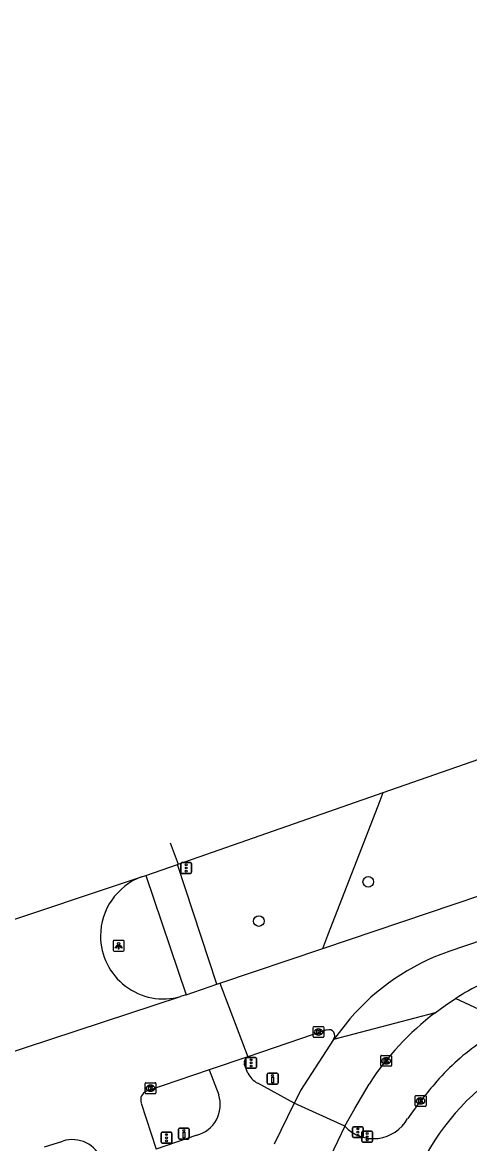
# Model space of a CAD drawing. Extents: x 162082 to 163393, y 388091 to 388632.
# Drawn here: x 162200.4 to 162241.5, y 388494.5 to 388597.8 of the extents above; entities that cross this region are included whole.
import ezdxf

# ---------------------------------------------------------------- set-up
doc = ezdxf.new("R2010")
doc.units = 0
for name, color, linetype in [('IMGEO_Berm_groen', 7, 'Continuous'), ('IMGEO_Boom', 7, 'Continuous'), ('IMGEO_Drukknoppaal', 7, 'Continuous'), ('IMGEO_Fietspad_gesloten', 7, 'Continuous'), ('IMGEO_Fietspad_open', 7, 'Continuous'), ('IMGEO_Kolk', 7, 'Continuous'), ('IMGEO_Lichtpunt', 7, 'Continuous'), ('IMGEO_Rijbaan_regionaal_gesloten', 7, 'Continuous'), ('IMGEO_Verkeersregelinstallatiepaal', 7, 'Continuous')]:
    doc.layers.add(name, color=color, linetype=linetype)

msp = doc.modelspace()

# ---------------------------------------------------------------- linework, layer by layer
at = {"layer": 'IMGEO_Berm_groen'}
for points in [[(162228.01, 388512.48), (162228.48, 388513.7), (162233.11, 388525.62), (162233.58, 388526.84)], [(162245.44, 388505.44), (162240.24, 388507.89)]]:
    msp.add_lwpolyline(points, dxfattribs=at)
at = {"layer": 'IMGEO_Boom'}
for centre in [(162232.2, 388518.62), (162222.13, 388515.01)]:
    msp.add_circle(centre, 0.489, dxfattribs=at)
at = {"layer": 'IMGEO_Drukknoppaal'}
for p, q in [((162222.9, 388500.1), (162222.9, 388500.9)), ((162222.9, 388500.9), (162222.9, 388500.1)), ((162223, 388501), (162223.79, 388501)), ((162223.79, 388501), (162223, 388501)), ((162223.89, 388500.9), (162223.89, 388500.1)), ((162223.89, 388500.1), (162223.89, 388500.9)), ((162223.79, 388500), (162223, 388500)), ((162223, 388500), (162223.79, 388500)), ((162214.73, 388495.03), (162214.73, 388495.83)), ((162214.73, 388495.83), (162214.73, 388495.03)), ((162214.83, 388495.93), (162215.62, 388495.93)), ((162215.62, 388495.93), (162214.83, 388495.93)), ((162215.72, 388495.83), (162215.72, 388495.03)), ((162215.72, 388495.03), (162215.72, 388495.83)), ((162215.62, 388494.93), (162214.83, 388494.93)), ((162214.83, 388494.93), (162215.62, 388494.93))]:
    msp.add_line(p, q, dxfattribs=at)
for points in [[(162223.47, 388500.62), (162223.47, 388500.12), (162223.32, 388500.12), (162223.32, 388500.62), (162223.47, 388500.62)], [(162215.3, 388495.55), (162215.3, 388495.05), (162215.15, 388495.05), (162215.15, 388495.55), (162215.3, 388495.55)]]:
    msp.add_lwpolyline(points, dxfattribs=at)
for centre in [(162223.39, 388500.79), (162215.22, 388495.72)]:
    msp.add_circle(centre, 0.085, dxfattribs=at)
for centre, start, end in [((162223, 388500.9), 90, 180), ((162223, 388500.9), 90, 180), ((162223.79, 388500.9), 0, 90), ((162223.79, 388500.9), 360, 90), ((162223, 388500.1), 180, 270), ((162223, 388500.1), 180, 270), ((162223.79, 388500.1), 270, 0), ((162223.79, 388500.1), 270, 0), ((162214.83, 388495.83), 90, 180), ((162214.83, 388495.83), 90, 180), ((162214.83, 388495.03), 180, 270), ((162214.83, 388495.03), 180, 270), ((162215.62, 388495.83), 0, 90), ((162215.62, 388495.83), 360, 90), ((162215.62, 388495.03), 270, 0), ((162215.62, 388495.03), 270, 0)]:
    msp.add_arc(centre, 0.1, start, end, dxfattribs=at)
at = {"layer": 'IMGEO_Fietspad_gesloten'}
for points in [[(162217.56, 388501.32), (162218.43, 388498.99)], [(162221.11, 388501.01), (162220.79, 388501.85)], [(162225.39, 388498.23), (162222.02, 388500.07)], [(162216.43, 388495.28), (162212.66, 388494)]]:
    msp.add_lwpolyline(points, dxfattribs=at)
for centre, radius, start, end in [((162253.66, 388487.26), 19.95, 124.8452, 140.3302), ((162221.29, 388502.01), 0.522, 110.116, 197.6757), ((162223, 388501.93), 2.1, 206.0256, 242.3048), ((162263.69, 388477.76), 33.75, 138.7757, 145.6263), ((162257.57, 388482.21), 23.01, 129.3409, 160.2338), ((162215.66, 388498.09), 2.91, 285.1832, 17.9817), ((162232.67, 388498.59), 3.62, 223.2067, 330.588)]:
    msp.add_arc(centre, radius, start, end, dxfattribs=at)
at = {"layer": 'IMGEO_Fietspad_open'}
for points in [[(162218.26, 388509.2), (162214.63, 388520.22)], [(162211.72, 388519.21), (162215.42, 388508.21)]]:
    msp.add_lwpolyline(points, dxfattribs=at)
at = {"layer": 'IMGEO_Kolk'}
for p, q in [((162227.19, 388505.29), (162228.05, 388505.29)), ((162227.12, 388504.37), (162227.12, 388505.22)), ((162228.05, 388504.29), (162227.19, 388504.29)), ((162227.61, 388505.07), (162227.63, 388505.07)), ((162227.63, 388504.51), (162227.61, 388504.51)), ((162228.12, 388505.22), (162228.12, 388504.37)), ((162233.35, 388501.7), (162233.35, 388502.56)), ((162233.42, 388502.63), (162234.27, 388502.63)), ((162233.83, 388502.41), (162233.86, 388502.41)), ((162234.35, 388502.56), (162234.35, 388501.7)), ((162234.27, 388501.63), (162233.42, 388501.63)), ((162233.86, 388501.85), (162233.83, 388501.85)), ((162211.73, 388500.11), (162212.58, 388500.11)), ((162211.65, 388499.19), (162211.65, 388500.04)), ((162212.58, 388499.11), (162211.73, 388499.11)), ((162212.14, 388499.89), (162212.17, 388499.89)), ((162212.16, 388499.33), (162212.14, 388499.33)), ((162212.65, 388500.04), (162212.65, 388499.19)), ((162236.52, 388498.02), (162236.52, 388498.87)), ((162236.59, 388498.94), (162237.44, 388498.94)), ((162237.03, 388498.16), (162237, 388498.16)), ((162237.01, 388498.72), (162237.03, 388498.72)), ((162237.52, 388498.87), (162237.52, 388498.02)), ((162237.44, 388497.94), (162236.59, 388497.94))]:
    msp.add_line(p, q, dxfattribs=at)
for points in [[(162227.19, 388505.29), (162228.05, 388505.29)], [(162227.12, 388504.37), (162227.12, 388505.22)], [(162228.05, 388504.29), (162227.19, 388504.29)], [(162227.44, 388504.99), (162227.56, 388504.99), (162227.56, 388504.84), (162227.69, 388504.99), (162227.86, 388504.99), (162227.71, 388504.84), (162227.86, 388504.59), (162227.71, 388504.59), (162227.63, 388504.76), (162227.56, 388504.69), (162227.56, 388504.59), (162227.44, 388504.59), (162227.44, 388504.99)], [(162228.12, 388505.22), (162228.12, 388504.37)], [(162233.35, 388501.7), (162233.35, 388502.56)], [(162233.42, 388502.63), (162234.27, 388502.63)], [(162233.67, 388502.33), (162233.79, 388502.33), (162233.79, 388502.18), (162233.92, 388502.33), (162234.08, 388502.33), (162233.94, 388502.18), (162234.09, 388501.93), (162233.94, 388501.93), (162233.85, 388502.1), (162233.79, 388502.03), (162233.79, 388501.93), (162233.67, 388501.93), (162233.67, 388502.33)], [(162234.35, 388502.56), (162234.35, 388501.7)], [(162234.27, 388501.63), (162233.42, 388501.63)], [(162211.73, 388500.11), (162212.58, 388500.11)], [(162211.65, 388499.19), (162211.65, 388500.04)], [(162212.58, 388499.11), (162211.73, 388499.11)], [(162211.97, 388499.81), (162212.1, 388499.81), (162212.1, 388499.66), (162212.23, 388499.81), (162212.39, 388499.81), (162212.24, 388499.66), (162212.4, 388499.41), (162212.24, 388499.41), (162212.16, 388499.58), (162212.1, 388499.51), (162212.1, 388499.41), (162211.97, 388499.41), (162211.97, 388499.81)], [(162212.65, 388500.04), (162212.65, 388499.19)], [(162236.52, 388498.02), (162236.52, 388498.87)], [(162236.59, 388498.94), (162237.44, 388498.94)], [(162236.84, 388498.64), (162236.96, 388498.64), (162236.96, 388498.49), (162237.09, 388498.64), (162237.26, 388498.64), (162237.11, 388498.49), (162237.26, 388498.24), (162237.11, 388498.24), (162237.03, 388498.41), (162236.96, 388498.34), (162236.96, 388498.24), (162236.84, 388498.24), (162236.84, 388498.64)], [(162237.52, 388498.87), (162237.52, 388498.02)], [(162237.44, 388497.94), (162236.59, 388497.94)]]:
    msp.add_lwpolyline(points, dxfattribs=at)
for centre, start, end in [((162227.2, 388505.22), 91.552, 178.448), ((162227.2, 388505.22), 91.552, 178.448), ((162228.04, 388505.22), 1.552, 88.448), ((162228.04, 388505.22), 1.552, 88.448), ((162227.2, 388504.37), 181.552, 268.448), ((162227.2, 388504.37), 181.552, 268.448), ((162228.04, 388504.37), 271.552, 358.448), ((162228.04, 388504.37), 271.552, 358.448), ((162233.42, 388502.56), 91.552, 178.448), ((162233.42, 388502.56), 91.552, 178.448), ((162234.27, 388502.56), 1.552, 88.448), ((162234.27, 388502.56), 1.552, 88.448), ((162233.42, 388501.71), 181.552, 268.448), ((162233.42, 388501.71), 181.552, 268.448), ((162234.27, 388501.71), 271.552, 358.448), ((162234.27, 388501.71), 271.552, 358.448), ((162211.73, 388500.04), 91.552, 178.448), ((162211.73, 388500.04), 91.552, 178.448), ((162212.58, 388500.04), 1.552, 88.448), ((162212.58, 388500.04), 1.552, 88.448), ((162211.73, 388499.19), 181.552, 268.448), ((162211.73, 388499.19), 181.552, 268.448), ((162212.58, 388499.19), 271.552, 358.448), ((162212.58, 388499.19), 271.552, 358.448), ((162236.59, 388498.87), 91.552, 178.448), ((162236.59, 388498.87), 91.552, 178.448), ((162237.44, 388498.87), 1.552, 88.448), ((162237.44, 388498.87), 1.552, 88.448), ((162236.59, 388498.02), 181.552, 268.448), ((162236.59, 388498.02), 181.552, 268.448), ((162237.44, 388498.02), 271.552, 358.448), ((162237.44, 388498.02), 271.552, 358.448)]:
    msp.add_arc(centre, 0.0765, start, end, dxfattribs=at)
for centre, major_axis, ratio, start_param, end_param in [((162227.61, 388504.79), (-0.387, 0.002), 0.722429, 4.712389, 7.853982), ((162227.63, 388504.79), (-0.39, 0.002), 0.717154, 1.570796, 4.712389), ((162233.83, 388502.13), (-0.387, 0.002), 0.722429, 4.712389, 7.853982), ((162233.86, 388502.13), (-0.39, 0.002), 0.717154, 1.570796, 4.712389), ((162212.14, 388499.61), (-0.387, 0.002), 0.722429, 4.712389, 7.853982), ((162212.16, 388499.61), (-0.39, 0.002), 0.717154, 1.570796, 4.712389), ((162237, 388498.44), (-0.387, 0.002), 0.722429, 4.712389, 7.853982), ((162237.03, 388498.44), (-0.39, 0.002), 0.717154, 1.570796, 4.712389)]:
    msp.add_ellipse(centre, major_axis=major_axis, ratio=ratio, start_param=start_param, end_param=end_param, dxfattribs=at)
at = {"layer": 'IMGEO_Lichtpunt'}
for p, q in [((162208.72, 388513.14), (162208.72, 388512.33)), ((162208.72, 388513.14), (162208.72, 388512.33)), ((162209.63, 388513.23), (162208.82, 388513.23)), ((162209.63, 388513.23), (162208.82, 388513.23)), ((162209.72, 388512.33), (162209.72, 388513.14)), ((162209.72, 388512.33), (162209.72, 388513.14)), ((162208.82, 388512.23), (162209.63, 388512.23)), ((162208.82, 388512.23), (162209.63, 388512.23))]:
    msp.add_line(p, q, dxfattribs=at)
for points in [[(162209.1, 388512.8), (162209.14, 388512.77), (162208.95, 388512.51), (162208.91, 388512.54), (162209.1, 388512.8)], [(162209.2, 388512.75), (162209.25, 388512.75), (162209.25, 388512.43), (162209.2, 388512.43), (162209.2, 388512.75)], [(162209.31, 388512.77), (162209.35, 388512.8), (162209.54, 388512.54), (162209.5, 388512.51), (162209.31, 388512.77)]]:
    msp.add_lwpolyline(points, dxfattribs=at)
msp.add_circle((162209.22, 388512.93), 0.0994, dxfattribs=at)
for centre, start, end in [((162208.82, 388513.14), 90, 180), ((162208.82, 388513.14), 90, 180), ((162209.63, 388513.14), 0, 90), ((162209.63, 388513.14), 0, 90), ((162208.82, 388512.33), 180, 270), ((162208.82, 388512.33), 180, 270), ((162209.63, 388512.33), 270, 0), ((162209.63, 388512.33), 270, 360)]:
    msp.add_arc(centre, 0.0946, start, end, dxfattribs=at)
at = {"layer": 'IMGEO_Rijbaan_regionaal_gesloten'}
for points in [[(162228.01, 388512.48), (162264.3, 388524.73), (162292.9, 388534.37), (162305.45, 388538.22), (162332.69, 388546.97), (162399.72, 388569.48), (162413.99, 388574.47), (162418.11, 388576.05), (162437.2, 388583.81), (162451.9, 388590.81), (162455.67, 388592.79), (162460.25, 388595.3), (162464.35, 388597.79)], [(162233.58, 388526.84), (162245.81, 388531.12), (162260.36, 388535.93), (162384.42, 388577), (162399.67, 388582.11), (162412.54, 388586.74)], [(162434.89, 388577.8), (162427.64, 388575.07), (162405.19, 388566.79), (162403.68, 388566.35), (162387.91, 388561.77), (162364.88, 388554.1), (162308.97, 388535.24), (162265.61, 388521.01), (162263.03, 388520.17), (162239.54, 388512.18)], [(162214.7, 388520.24), (162233.58, 388526.84)], [(162213.95, 388522.23), (162214.7, 388520.24)], [(162211.72, 388519.21), (162214.63, 388520.22)], [(162214.63, 388520.22), (162214.7, 388520.24)], [(162182.91, 388509.6), (162211.32, 388519.08)], [(162211.32, 388519.08), (162211.72, 388519.21)], [(162218.53, 388509.29), (162228.01, 388512.48)], [(162215.42, 388508.21), (162218.26, 388509.2)], [(162218.26, 388509.2), (162218.53, 388509.29)], [(162218.53, 388509.29), (162221.11, 388502.5)], [(162186.25, 388498.63), (162214.91, 388508.05)], [(162215.42, 388508.21), (162214.91, 388508.05)], [(162238.35, 388506.56), (162239.28, 388507.24), (162240.24, 388507.89)], [(162238.35, 388506.56), (162228.99, 388504.11)], [(162230.51, 388506.01), (162229.09, 388504.19), (162228.99, 388504.11)], [(162228.4, 388504.98), (162221.11, 388502.5)], [(162228.99, 388504.11), (162225.96, 388499.39), (162225.92, 388499.3), (162225.39, 388498.23)], [(162221.11, 388502.5), (162217.56, 388501.32)], [(162217.56, 388501.32), (162211.79, 388499.35)], [(162230.04, 388496.11), (162230.95, 388497.75), (162232.27, 388500)], [(162211.29, 388498.25), (162212.66, 388494)], [(162225.39, 388498.23), (162223.53, 388494.47)], [(162230.04, 388496.11), (162225.39, 388498.23)], [(162230.04, 388496.11), (162228.7, 388493.29)], [(162202.4, 388494.2), (162204.07, 388494.75)]]:
    msp.add_lwpolyline(points, dxfattribs=at)
for centre, radius, start, end in [((162213.36, 388513.64), 5.81, 110.54, 179.9995), ((162213.35, 388513.64), 5.8, 179.978, 285.5883), ((162246.59, 388492.19), 21.2, 109.4134, 139.3291), ((162254.56, 388485.46), 26.6, 110.6567, 122.5478), ((162254.55, 388485.45), 26.61, 127.4988, 146.85), ((162228.58, 388504.46), 0.544, 320.0337, 108.8314), ((162212.13, 388498.53), 0.886, 112.1146, 198.0636), ((162204.94, 388491.92), 2.96, 21.2864, 107.098)]:
    msp.add_arc(centre, radius, start, end, dxfattribs=at)
at = {"layer": 'IMGEO_Verkeersregelinstallatiepaal'}
for p, q in [((162214.94, 388519.5), (162214.94, 388520.3)), ((162214.94, 388520.3), (162214.94, 388519.5)), ((162215.04, 388520.4), (162215.83, 388520.4)), ((162215.83, 388520.4), (162215.04, 388520.4)), ((162215.93, 388520.3), (162215.93, 388519.5)), ((162215.93, 388519.5), (162215.93, 388520.3)), ((162215.83, 388519.4), (162215.04, 388519.4)), ((162215.04, 388519.4), (162215.83, 388519.4)), ((162220.92, 388501.55), (162220.92, 388502.35)), ((162220.92, 388502.35), (162220.92, 388501.55)), ((162221.02, 388502.45), (162221.81, 388502.45)), ((162221.81, 388502.45), (162221.02, 388502.45)), ((162221.91, 388502.35), (162221.91, 388501.55)), ((162221.91, 388501.55), (162221.91, 388502.35)), ((162221.81, 388501.45), (162221.02, 388501.45)), ((162221.02, 388501.45), (162221.81, 388501.45)), ((162230.84, 388496.07), (162231.63, 388496.07)), ((162231.63, 388496.07), (162230.84, 388496.07)), ((162213.14, 388494.65), (162213.14, 388495.45)), ((162213.14, 388495.45), (162213.14, 388494.65)), ((162213.24, 388495.55), (162214.03, 388495.55)), ((162214.03, 388495.55), (162213.24, 388495.55)), ((162214.13, 388495.45), (162214.13, 388494.65)), ((162214.13, 388494.65), (162214.13, 388495.45)), ((162230.74, 388495.17), (162230.74, 388495.97)), ((162230.74, 388495.97), (162230.74, 388495.17)), ((162231.63, 388495.07), (162230.84, 388495.07)), ((162230.84, 388495.07), (162231.63, 388495.07)), ((162231.61, 388494.75), (162231.61, 388495.55)), ((162231.61, 388495.55), (162231.61, 388494.75)), ((162231.71, 388495.65), (162232.5, 388495.65)), ((162232.5, 388495.65), (162231.71, 388495.65)), ((162231.73, 388495.97), (162231.73, 388495.17)), ((162231.73, 388495.17), (162231.73, 388495.97)), ((162232.6, 388495.55), (162232.6, 388494.75)), ((162232.6, 388494.75), (162232.6, 388495.55)), ((162214.03, 388494.55), (162213.24, 388494.55)), ((162213.24, 388494.55), (162214.03, 388494.55)), ((162232.5, 388494.65), (162231.71, 388494.65)), ((162231.71, 388494.65), (162232.5, 388494.65))]:
    msp.add_line(p, q, dxfattribs=at)
for centre in [(162215.43, 388520.19), (162215.43, 388519.9), (162215.43, 388519.61), (162221.41, 388502.24), (162221.41, 388501.95), (162221.41, 388501.66), (162213.63, 388495.34), (162213.63, 388495.05), (162231.24, 388495.86), (162231.24, 388495.57), (162231.24, 388495.28), (162232.1, 388495.44), (162232.1, 388495.15), (162213.63, 388494.76), (162232.1, 388494.86)]:
    msp.add_circle(centre, 0.085, dxfattribs=at)
for centre, start, end in [((162215.04, 388520.3), 90, 180), ((162215.04, 388520.3), 90, 180), ((162215.83, 388520.3), 0, 90), ((162215.83, 388520.3), 360, 90), ((162215.04, 388519.5), 180, 270), ((162215.04, 388519.5), 180, 270), ((162215.83, 388519.5), 270, 0), ((162215.83, 388519.5), 270, 0), ((162221.02, 388502.35), 90, 180), ((162221.02, 388502.35), 90, 180), ((162221.81, 388502.35), 0, 90), ((162221.81, 388502.35), 360, 90), ((162221.02, 388501.55), 180, 270), ((162221.02, 388501.55), 180, 270), ((162221.81, 388501.55), 270, 0), ((162221.81, 388501.55), 270, 0), ((162230.84, 388495.97), 90, 180), ((162230.84, 388495.97), 90, 180), ((162231.63, 388495.97), 0, 90), ((162231.63, 388495.97), 360, 90), ((162213.24, 388495.45), 90, 180), ((162213.24, 388495.45), 90, 180), ((162214.03, 388495.45), 0, 90), ((162214.03, 388495.45), 360, 90), ((162230.84, 388495.17), 180, 270), ((162230.84, 388495.17), 180, 270), ((162231.71, 388495.55), 90, 180), ((162231.71, 388495.55), 90, 180), ((162231.63, 388495.17), 270, 0), ((162231.63, 388495.17), 270, 0), ((162232.5, 388495.55), 0, 90), ((162232.5, 388495.55), 360, 90), ((162213.24, 388494.65), 180, 270), ((162213.24, 388494.65), 180, 270), ((162214.03, 388494.65), 270, 0), ((162214.03, 388494.65), 270, 0), ((162231.71, 388494.75), 180, 270), ((162231.71, 388494.75), 180, 270), ((162232.5, 388494.75), 270, 0), ((162232.5, 388494.75), 270, 0)]:
    msp.add_arc(centre, 0.1, start, end, dxfattribs=at)

doc.saveas('drawing.dxf')
